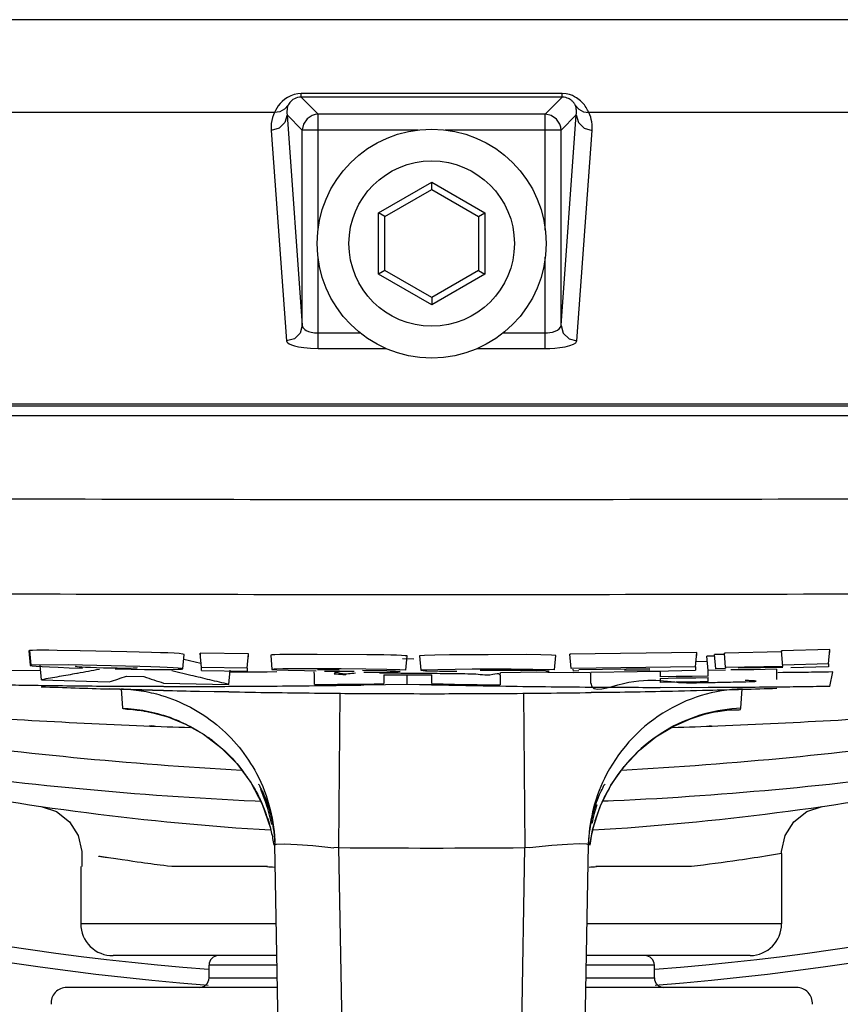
# Paper-space layout 'Sheet' of a CAD drawing. Header units: inches. Extents: x 0.2 to 10.8, y 0.2 to 8.3.
# Tile 437 of 545: x 9.562 to 9.665, y 4.123 to 4.247. Entities that reach past the tile are written whole.
import ezdxf

# ---------------------------------------------------------------- set-up
doc = ezdxf.new("R2010")
doc.units = ezdxf.units.IN
doc.header["$MEASUREMENT"] = 0
doc.layers.get('0').update_dxf_attribs({"lineweight": 5})

psp = doc.layouts.new('Sheet')

# ---------------------------------------------------------------- linework, layer by layer
at = {"color": 0, "linetype": 'ByBlock', "lineweight": -3}
for p, q in [((9.774252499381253, 4.246731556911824), (9.452580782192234, 4.246731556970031)), ((9.629832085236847, 4.237438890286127), (9.59700119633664, 4.237438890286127)), ((9.59700119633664, 4.236987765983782), (9.59700119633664, 4.237438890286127)), ((9.629832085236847, 4.236987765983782), (9.59700119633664, 4.236987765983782)), ((9.59700119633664, 4.236987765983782), (9.59915023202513, 4.234838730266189)), ((9.629832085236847, 4.236987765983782), (9.627683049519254, 4.234838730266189)), ((9.629832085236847, 4.236987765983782), (9.629832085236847, 4.237438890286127)), ((9.593660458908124, 4.235063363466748), (9.452540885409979, 4.235063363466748)), ((9.5952341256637, 4.234755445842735), (9.59715053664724, 4.232839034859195)), ((9.5952341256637, 4.234755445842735), (9.59715053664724, 4.208273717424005)), ((9.59915023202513, 4.234838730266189), (9.598780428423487, 4.234804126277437)), ((9.627683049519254, 4.234838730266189), (9.59915023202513, 4.234838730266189)), ((9.59915023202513, 4.22026985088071), (9.59915023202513, 4.234838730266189)), ((9.627683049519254, 4.220269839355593), (9.627683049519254, 4.234838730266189)), ((9.629682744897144, 4.208273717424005), (9.631599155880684, 4.234755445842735)), ((9.631599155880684, 4.234755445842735), (9.629682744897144, 4.232839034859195)), ((9.774292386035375, 4.235063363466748), (9.633172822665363, 4.235063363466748)), ((9.629682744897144, 4.232839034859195), (9.629648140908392, 4.233208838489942)), ((9.59323443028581, 4.232811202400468), (9.59515084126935, 4.206329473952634)), ((9.611719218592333, 4.232839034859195), (9.59715053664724, 4.232839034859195)), ((9.59715053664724, 4.208273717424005), (9.59715053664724, 4.232839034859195)), ((9.629682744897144, 4.232839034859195), (9.615114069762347, 4.232839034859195)), ((9.629682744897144, 4.208273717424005), (9.629682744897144, 4.232839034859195)), ((9.631682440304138, 4.206329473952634), (9.633598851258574, 4.232811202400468)), ((9.606727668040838, 4.222434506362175), (9.613416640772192, 4.22629638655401)), ((9.613416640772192, 4.22629638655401), (9.62010561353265, 4.222434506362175)), ((9.613416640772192, 4.225372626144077), (9.613416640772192, 4.22629638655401)), ((9.607527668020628, 4.221972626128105), (9.613416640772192, 4.225372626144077)), ((9.613416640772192, 4.225372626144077), (9.619305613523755, 4.221972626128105)), ((9.607527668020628, 4.221972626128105), (9.606727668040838, 4.222434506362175)), ((9.606727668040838, 4.214710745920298), (9.606727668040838, 4.222434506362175)), ((9.607527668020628, 4.215172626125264), (9.607527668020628, 4.221972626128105)), ((9.619305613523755, 4.221972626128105), (9.62010561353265, 4.222434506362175)), ((9.619305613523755, 4.221972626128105), (9.619305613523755, 4.215172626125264)), ((9.62010561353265, 4.222434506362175), (9.62010561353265, 4.214710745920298)), ((9.59915023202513, 4.205381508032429), (9.59915023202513, 4.216875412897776)), ((9.627683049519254, 4.205381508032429), (9.627683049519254, 4.216875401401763)), ((9.607527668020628, 4.215172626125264), (9.606727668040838, 4.214710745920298)), ((9.613416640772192, 4.21084886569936), (9.606727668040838, 4.214710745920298)), ((9.613416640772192, 4.211772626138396), (9.607527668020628, 4.215172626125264)), ((9.619305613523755, 4.215172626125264), (9.613416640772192, 4.211772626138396)), ((9.62010561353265, 4.214710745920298), (9.613416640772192, 4.21084886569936)), ((9.619305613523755, 4.215172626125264), (9.62010561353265, 4.214710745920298)), ((9.613416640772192, 4.211772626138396), (9.613416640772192, 4.21084886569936)), ((9.59915023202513, 4.207325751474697), (9.60448071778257, 4.207325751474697)), ((9.622352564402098, 4.207325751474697), (9.627683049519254, 4.207325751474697)), ((9.59915023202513, 4.205381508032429), (9.607749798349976, 4.205381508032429)), ((9.619083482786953, 4.205381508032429), (9.627683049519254, 4.205381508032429)), ((9.752956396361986, 4.198356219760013), (9.473876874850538, 4.198356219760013)), ((9.752124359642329, 4.198121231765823), (9.47470892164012, 4.198121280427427)), ((9.474708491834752, 4.19696052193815), (9.752124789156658, 4.19696052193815)), ((9.56919745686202, 4.167363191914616), (9.5663229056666, 4.167409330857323)), ((9.663473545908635, 4.167511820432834), (9.657401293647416, 4.167358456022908)), ((9.663315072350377, 4.165697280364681), (9.663473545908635, 4.167511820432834)), ((9.663473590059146, 4.167133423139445), (9.663473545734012, 4.167511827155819)), ((9.562754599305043, 4.167338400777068), (9.562913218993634, 4.165525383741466)), ((9.562861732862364, 4.167369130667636), (9.562754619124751, 4.167338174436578)), ((9.562861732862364, 4.167369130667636), (9.563019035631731, 4.165557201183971)), ((9.575098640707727, 4.167235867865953), (9.56919745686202, 4.167363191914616)), ((9.582128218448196, 4.165095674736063), (9.582286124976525, 4.166900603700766)), ((9.58223480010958, 4.166313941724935), (9.584399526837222, 4.165801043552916)), ((9.584323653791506, 4.167066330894), (9.584323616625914, 4.166666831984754)), ((9.584482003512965, 4.165253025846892), (9.584323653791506, 4.167066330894)), ((9.590383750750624, 4.16698153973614), (9.584323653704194, 4.167066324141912)), ((9.59022578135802, 4.1651725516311), (9.590383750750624, 4.16698153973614)), ((9.590383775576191, 4.166578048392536), (9.590383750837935, 4.166981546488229)), ((9.59317555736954, 4.16681607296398), (9.59333420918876, 4.16500640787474)), ((9.599010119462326, 4.166897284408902), (9.596214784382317, 4.166899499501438)), ((9.605244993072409, 4.166855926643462), (9.599010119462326, 4.166897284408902)), ((9.611187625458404, 4.166313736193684), (9.609743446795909, 4.166323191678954)), ((9.610161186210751, 4.164897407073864), (9.610334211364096, 4.166701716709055)), ((9.611884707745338, 4.16670483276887), (9.612043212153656, 4.164896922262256)), ((9.620531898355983, 4.166859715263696), (9.615670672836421, 4.166829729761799)), ((9.628870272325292, 4.16495964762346), (9.62904344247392, 4.166765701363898)), ((9.630799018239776, 4.166920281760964), (9.630799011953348, 4.166822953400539)), ((9.630957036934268, 4.165110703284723), (9.630799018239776, 4.166920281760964)), ((9.646750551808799, 4.167137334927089), (9.63079901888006, 4.166920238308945)), ((9.646592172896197, 4.165323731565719), (9.646750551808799, 4.167137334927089)), ((9.646750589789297, 4.166741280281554), (9.646750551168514, 4.167137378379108)), ((9.64899285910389, 4.16668916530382), (9.648020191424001, 4.166669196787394)), ((9.648178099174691, 4.164861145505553), (9.648020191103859, 4.166669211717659)), ((9.650222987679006, 4.166899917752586), (9.648990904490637, 4.166874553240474)), ((9.64914878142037, 4.165066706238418), (9.648990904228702, 4.166874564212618)), ((9.650217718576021, 4.167044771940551), (9.650217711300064, 4.1669601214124)), ((9.657401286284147, 4.167203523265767), (9.650217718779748, 4.167044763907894)), ((9.650375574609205, 4.165237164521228), (9.650217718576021, 4.167044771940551)), ((9.657401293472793, 4.167358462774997), (9.657401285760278, 4.167203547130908)), ((9.6575590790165, 4.165396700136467), (9.657401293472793, 4.167358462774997)), ((9.56416950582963, 4.164813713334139), (9.55746008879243, 4.16490103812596)), ((9.563019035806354, 4.165557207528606), (9.562917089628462, 4.165525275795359)), ((9.567693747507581, 4.165577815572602), (9.563019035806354, 4.165557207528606)), ((9.564353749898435, 4.163709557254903), (9.564178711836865, 4.165521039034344)), ((9.573106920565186, 4.165471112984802), (9.567693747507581, 4.165577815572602)), ((9.568639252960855, 4.165379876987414), (9.568724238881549, 4.165404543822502)), ((9.59022578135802, 4.1651725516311), (9.584482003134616, 4.165253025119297)), ((9.584482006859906, 4.164859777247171), (9.584482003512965, 4.165253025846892)), ((9.587912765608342, 4.163122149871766), (9.588086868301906, 4.164925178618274)), ((9.590225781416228, 4.165172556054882), (9.59022578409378, 4.164775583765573)), ((9.59333327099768, 4.165006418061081), (9.593933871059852, 4.164946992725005)), ((9.593933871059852, 4.164946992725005), (9.595367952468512, 4.164896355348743)), ((9.595367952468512, 4.164896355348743), (9.597426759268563, 4.164853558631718)), ((9.60203240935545, 4.165069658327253), (9.596551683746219, 4.165088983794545)), ((9.601764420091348, 4.164903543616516), (9.599051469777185, 4.164955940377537)), ((9.618504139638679, 4.165039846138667), (9.612044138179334, 4.164896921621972)), ((9.612044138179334, 4.164896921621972), (9.612642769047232, 4.164847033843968)), ((9.623418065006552, 4.165055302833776), (9.618504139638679, 4.165039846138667)), ((9.628870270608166, 4.164959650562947), (9.623418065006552, 4.165055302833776)), ((9.646592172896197, 4.165323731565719), (9.63095703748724, 4.165110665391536)), ((9.63123583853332, 4.16479898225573), (9.63121456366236, 4.165042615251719)), ((9.640849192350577, 4.165063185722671), (9.631932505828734, 4.164950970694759)), ((9.640849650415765, 4.164920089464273), (9.63764533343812, 4.164853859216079)), ((9.641474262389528, 4.164809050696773), (9.646592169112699, 4.164933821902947)), ((9.646592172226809, 4.165323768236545), (9.646592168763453, 4.164933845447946)), ((9.64802290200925, 4.165984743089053), (9.646681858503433, 4.16595712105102)), ((9.650382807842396, 4.164931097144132), (9.648178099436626, 4.164861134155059)), ((9.65037726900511, 4.165105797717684), (9.649148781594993, 4.16506669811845)), ((9.650375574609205, 4.165237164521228), (9.650375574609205, 4.16515903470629)), ((9.6575590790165, 4.165396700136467), (9.650375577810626, 4.165237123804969)), ((9.653920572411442, 4.164952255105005), (9.651049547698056, 4.164952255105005)), ((9.6575599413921, 4.165253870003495), (9.65195289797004, 4.165155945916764)), ((9.65679120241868, 4.165052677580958), (9.653920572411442, 4.164952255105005)), ((9.656791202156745, 4.165052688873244), (9.65679781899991, 4.163757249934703)), ((9.663315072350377, 4.165697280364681), (9.657559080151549, 4.165551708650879)), ((9.663315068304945, 4.165324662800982), (9.65859329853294, 4.165198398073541)), ((9.663315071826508, 4.165697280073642), (9.663315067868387, 4.165324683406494)), ((9.564353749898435, 4.163709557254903), (9.572865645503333, 4.163454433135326)), ((9.568884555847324, 4.16451078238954), (9.568797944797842, 4.164495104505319)), ((9.575048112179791, 4.164153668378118), (9.577226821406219, 4.164103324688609)), ((9.58313922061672, 4.164256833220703), (9.580758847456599, 4.164820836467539)), ((9.584482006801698, 4.1648597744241), (9.590225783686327, 4.164775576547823)), ((9.59272583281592, 4.164679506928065), (9.58808698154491, 4.164677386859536)), ((9.593946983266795, 4.164689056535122), (9.588088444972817, 4.164654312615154)), ((9.593946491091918, 4.164696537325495), (9.59272583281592, 4.164679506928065)), ((9.597426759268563, 4.164853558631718), (9.59890642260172, 4.164831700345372)), ((9.598679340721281, 4.164343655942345), (9.598647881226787, 4.164703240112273)), ((9.598679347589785, 4.163095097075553), (9.598679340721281, 4.164343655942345)), ((9.60199735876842, 4.164729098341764), (9.599939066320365, 4.164764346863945)), ((9.603677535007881, 4.164728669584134), (9.60199735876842, 4.164729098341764)), ((9.607767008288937, 4.164823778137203), (9.604708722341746, 4.164869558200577)), ((9.604872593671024, 4.164644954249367), (9.606948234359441, 4.164654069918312)), ((9.606948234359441, 4.164654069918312), (9.60946001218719, 4.164740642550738)), ((9.607397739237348, 4.164338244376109), (9.607397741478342, 4.163224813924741)), ((9.607397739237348, 4.164338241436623), (9.613416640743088, 4.164327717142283)), ((9.608885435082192, 4.16479193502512), (9.607767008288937, 4.164823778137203)), ((9.60946001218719, 4.164740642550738), (9.608885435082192, 4.16479193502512)), ((9.61033637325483, 4.163111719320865), (9.610336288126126, 4.164330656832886)), ((9.612642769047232, 4.164847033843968), (9.612806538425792, 4.164836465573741)), ((9.612806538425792, 4.164836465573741), (9.614411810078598, 4.164801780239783)), ((9.613416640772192, 4.163224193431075), (9.613416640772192, 4.164327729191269)), ((9.614411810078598, 4.164801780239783), (9.616571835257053, 4.164782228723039)), ((9.625037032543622, 4.164871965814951), (9.619528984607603, 4.16488211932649)), ((9.62202825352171, 4.164301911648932), (9.622028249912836, 4.163061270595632)), ((9.62202825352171, 4.164301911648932), (9.622057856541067, 4.164640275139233)), ((9.622103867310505, 4.164640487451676), (9.624578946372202, 4.164665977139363)), ((9.624578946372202, 4.164665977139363), (9.626572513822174, 4.164705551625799)), ((9.631234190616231, 4.164577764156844), (9.624741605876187, 4.164651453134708)), ((9.62817305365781, 4.164608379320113), (9.624742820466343, 4.164669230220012)), ((9.626567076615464, 4.164860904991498), (9.625037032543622, 4.164871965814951)), ((9.627730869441, 4.164837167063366), (9.626567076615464, 4.164860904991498)), ((9.628172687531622, 4.164796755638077), (9.627730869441, 4.164837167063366)), ((9.62781067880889, 4.164753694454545), (9.628172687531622, 4.164796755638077)), ((9.633287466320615, 4.164585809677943), (9.62817305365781, 4.164608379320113)), ((9.631933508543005, 4.16481092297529), (9.631235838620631, 4.16479897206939)), ((9.639255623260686, 4.164687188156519), (9.633444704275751, 4.164631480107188)), ((9.63344775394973, 4.163273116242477), (9.633444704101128, 4.16463149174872)), ((9.642161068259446, 4.164752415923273), (9.639255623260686, 4.164687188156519)), ((9.6408491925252, 4.164809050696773), (9.641474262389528, 4.164809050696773)), ((9.644168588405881, 4.164115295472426), (9.64216106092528, 4.164059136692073)), ((9.642161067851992, 4.164752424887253), (9.642161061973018, 4.164059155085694)), ((9.642163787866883, 4.163874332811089), (9.642163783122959, 4.163363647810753)), ((9.642163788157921, 4.163874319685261), (9.644170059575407, 4.163931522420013)), ((9.646174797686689, 4.164115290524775), (9.644168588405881, 4.164115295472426)), ((9.644170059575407, 4.163931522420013), (9.646622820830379, 4.163945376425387)), ((9.648180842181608, 4.164176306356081), (9.646174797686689, 4.164115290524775)), ((9.646622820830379, 4.163945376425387), (9.648183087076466, 4.16399375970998)), ((9.648180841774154, 4.164176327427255), (9.648178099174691, 4.164861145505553)), ((9.648183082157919, 4.163489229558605), (9.64818308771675, 4.163993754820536)), ((9.657564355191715, 4.16460205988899), (9.656963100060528, 4.164595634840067)), ((9.663849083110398, 4.164689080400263), (9.663320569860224, 4.164680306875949)), ((9.663849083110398, 4.164689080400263), (9.663320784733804, 4.164684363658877)), ((9.66346496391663, 4.162867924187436), (9.663849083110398, 4.164689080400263)), ((9.572838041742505, 4.162555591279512), (9.579685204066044, 4.162370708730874)), ((9.57283987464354, 4.16261773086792), (9.579686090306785, 4.162406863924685)), ((9.574979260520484, 4.162853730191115), (9.572858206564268, 4.162881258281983)), ((9.577228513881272, 4.162842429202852), (9.572858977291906, 4.162867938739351)), ((9.574359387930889, 4.162572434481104), (9.574521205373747, 4.16013083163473)), ((9.579713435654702, 4.162857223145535), (9.574979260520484, 4.162853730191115)), ((9.579713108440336, 4.163284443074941), (9.587912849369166, 4.163122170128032)), ((9.598679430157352, 4.163095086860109), (9.601576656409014, 4.163154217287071)), ((9.601576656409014, 4.163154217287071), (9.604908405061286, 4.163164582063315)), ((9.61033637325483, 4.163111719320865), (9.604894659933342, 4.163037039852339)), ((9.61033637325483, 4.163111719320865), (9.604896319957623, 4.163013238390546)), ((9.604908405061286, 4.163164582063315), (9.607397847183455, 4.163224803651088)), ((9.613413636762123, 4.163059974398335), (9.610345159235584, 4.163114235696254)), ((9.613412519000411, 4.163044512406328), (9.610345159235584, 4.163114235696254)), ((9.613416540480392, 4.163224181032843), (9.616298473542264, 4.163137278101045)), ((9.616298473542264, 4.163137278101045), (9.622028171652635, 4.163061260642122)), ((9.648193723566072, 4.162717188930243), (9.642157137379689, 4.162709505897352)), ((9.646122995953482, 4.162711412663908), (9.642158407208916, 4.162730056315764)), ((9.644170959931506, 4.163423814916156), (9.642163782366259, 4.1633636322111)), ((9.646177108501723, 4.163423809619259), (9.644170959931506, 4.163423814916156)), ((9.64819449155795, 4.16273010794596), (9.646122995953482, 4.162711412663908)), ((9.64818308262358, 4.163489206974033), (9.646177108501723, 4.163423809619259)), ((9.652312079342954, 4.160130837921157), (9.652473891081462, 4.162572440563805)), ((9.584237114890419, 4.162266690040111), (9.587902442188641, 4.162224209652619)), ((9.584237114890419, 4.162266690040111), (9.587901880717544, 4.162193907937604)), ((9.601886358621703, 4.162062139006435), (9.601705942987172, 4.142599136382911)), ((9.624946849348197, 4.162069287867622), (9.625127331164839, 4.142599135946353)), ((9.633456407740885, 4.162133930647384), (9.63705568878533, 4.162161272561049)), ((9.63345684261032, 4.162104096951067), (9.63705568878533, 4.162161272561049)), ((9.578500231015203, 4.157872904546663), (9.577952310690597, 4.157931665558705)), ((9.578500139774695, 4.157871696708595), (9.578223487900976, 4.157901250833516)), ((9.648326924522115, 4.157874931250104), (9.648564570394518, 4.157900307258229)), ((9.648549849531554, 4.157898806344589), (9.648327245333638, 4.157875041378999)), ((9.590682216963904, 4.150780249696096), (9.592112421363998, 4.148059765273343)), ((9.591220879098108, 4.148469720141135), (9.591906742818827, 4.148438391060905)), ((9.591221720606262, 4.148485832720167), (9.591907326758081, 4.148449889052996)), ((9.592112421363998, 4.148059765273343), (9.593135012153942, 4.145047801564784)), ((9.633647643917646, 4.144842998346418), (9.63460338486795, 4.147781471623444)), ((9.63495007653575, 4.14846951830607), (9.636271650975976, 4.148500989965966)), ((9.634951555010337, 4.148440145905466), (9.636271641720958, 4.148501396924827)), ((9.633341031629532, 4.142903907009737), (9.633647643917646, 4.144842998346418)), ((9.594914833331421, 4.073272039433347), (9.593698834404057, 4.142936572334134)), ((9.631918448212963, 4.073272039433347), (9.63313444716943, 4.142936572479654)), ((9.56941664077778, 4.141839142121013), (9.56941664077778, 4.140211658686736)), ((9.571552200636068, 4.141500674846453), (9.572045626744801, 4.141421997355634)), ((9.572045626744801, 4.141421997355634), (9.572606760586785, 4.141332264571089)), ((9.601705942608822, 4.142599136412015), (9.601104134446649, 4.142588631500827)), ((9.601705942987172, 4.142599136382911), (9.602320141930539, 4.107411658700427)), ((9.624513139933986, 4.107411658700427), (9.625127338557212, 4.142599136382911)), ((9.625721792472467, 4.142588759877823), (9.625127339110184, 4.142599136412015)), ((9.657416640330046, 4.141843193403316), (9.655879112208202, 4.141592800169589)), ((9.657416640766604, 4.141843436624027), (9.657416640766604, 4.133011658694)), ((9.569295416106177, 4.140211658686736), (9.569295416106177, 4.133011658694)), ((9.592761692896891, 4.140211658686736), (9.58072606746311, 4.140211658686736)), ((9.646107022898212, 4.140211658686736), (9.634075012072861, 4.140211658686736)), ((9.593872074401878, 4.133011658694), (9.56941664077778, 4.133011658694)), ((9.657416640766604, 4.133011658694), (9.632961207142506, 4.133011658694)), ((9.593941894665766, 4.129011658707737), (9.573356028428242, 4.129011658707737)), ((9.653477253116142, 4.129011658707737), (9.632891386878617, 4.129011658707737)), ((9.58541664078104, 4.12621165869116), (9.58541664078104, 4.127811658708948)), ((9.593962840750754, 4.127811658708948), (9.585418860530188, 4.127811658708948)), ((9.641416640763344, 4.127811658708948), (9.632870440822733, 4.127811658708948)), ((9.641416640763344, 4.12621165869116), (9.641416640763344, 4.127811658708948)), ((9.58541664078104, 4.12621165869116), (9.593990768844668, 4.12621165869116)), ((9.632842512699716, 4.12621165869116), (9.6414125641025, 4.12621165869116)), ((9.594011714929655, 4.125011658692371), (9.567546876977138, 4.125011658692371)), ((9.659287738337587, 4.125011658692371), (9.632821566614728, 4.125011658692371))]:
    psp.add_line(p, q, dxfattribs=at)
for points in [[(9.59700119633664, 4.237438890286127), (9.596566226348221, 4.237409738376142), (9.596120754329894, 4.237317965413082), (9.595688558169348, 4.237164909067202), (9.5952918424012, 4.236962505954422), (9.594937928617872, 4.236723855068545), (9.594627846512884, 4.236460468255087), (9.594357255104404, 4.236178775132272), (9.594122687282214, 4.235883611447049), (9.593926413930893, 4.235586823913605), (9.593772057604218, 4.235306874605), (9.593660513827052, 4.235063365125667)], [(9.59700119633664, 4.236987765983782), (9.596783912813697, 4.236975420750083), (9.596561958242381, 4.236936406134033), (9.596347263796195, 4.236871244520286), (9.596150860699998, 4.236784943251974), (9.595976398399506, 4.236683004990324), (9.595824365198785, 4.236570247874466), (9.595692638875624, 4.236449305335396), (9.59557958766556, 4.236322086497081), (9.595486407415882, 4.236193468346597), (9.595414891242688, 4.236071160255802), (9.595365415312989, 4.235963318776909)], [(9.63330993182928, 4.234755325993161), (9.63310857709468, 4.235209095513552), (9.633031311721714, 4.235365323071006), (9.63294219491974, 4.235527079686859), (9.632842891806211, 4.235689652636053), (9.632735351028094, 4.23584903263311), (9.632621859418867, 4.236001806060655), (9.632504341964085, 4.236145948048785), (9.63238331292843, 4.236281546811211), (9.632257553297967, 4.236410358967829), (9.632124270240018, 4.236534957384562), (9.631978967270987, 4.236658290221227), (9.631815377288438, 4.236783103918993), (9.631625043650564, 4.236911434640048), (9.63139650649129, 4.237043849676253), (9.631113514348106, 4.237178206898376), (9.630761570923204, 4.237303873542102), (9.63033400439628, 4.237400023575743), (9.629832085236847, 4.237438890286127)], [(9.631467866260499, 4.235963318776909), (9.631439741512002, 4.236028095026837), (9.63140472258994, 4.236096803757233), (9.631363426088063, 4.236167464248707), (9.63131670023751, 4.236238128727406), (9.63126553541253, 4.236307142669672), (9.63121109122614, 4.23637309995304), (9.63115435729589, 4.236435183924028), (9.631095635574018, 4.236493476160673), (9.63103437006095, 4.236548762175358), (9.630969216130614, 4.236602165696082), (9.630897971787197, 4.23665496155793), (9.630817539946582, 4.236708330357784), (9.630723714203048, 4.236763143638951), (9.630610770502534, 4.236819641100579), (9.630470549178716, 4.236876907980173), (9.630295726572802, 4.236930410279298), (9.63008275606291, 4.236971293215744), (9.629832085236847, 4.236987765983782)], [(9.595365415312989, 4.235963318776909), (9.594921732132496, 4.235471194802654), (9.594330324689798, 4.235159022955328), (9.593660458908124, 4.235063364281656)], [(9.595365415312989, 4.235963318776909), (9.59530638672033, 4.235792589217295), (9.595261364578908, 4.23561560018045), (9.595229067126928, 4.235423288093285), (9.595211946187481, 4.235216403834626), (9.595212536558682, 4.234994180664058), (9.5952341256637, 4.234755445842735)], [(9.631467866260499, 4.235963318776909), (9.631911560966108, 4.235471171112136), (9.632502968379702, 4.235158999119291), (9.633172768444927, 4.235063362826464)], [(9.631599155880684, 4.234755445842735), (9.631619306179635, 4.234965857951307), (9.631623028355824, 4.235158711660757), (9.63161362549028, 4.235335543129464), (9.631593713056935, 4.23549739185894), (9.631565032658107, 4.235647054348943), (9.631525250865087, 4.235798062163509), (9.631467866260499, 4.235963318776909)], [(9.593660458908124, 4.235063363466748), (9.593519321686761, 4.234745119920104), (9.593405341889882, 4.234415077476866), (9.593314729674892, 4.234056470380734), (9.593252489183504, 4.233670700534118), (9.593223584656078, 4.233256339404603), (9.59323443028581, 4.232811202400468)], [(9.5952341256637, 4.234755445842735), (9.594963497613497, 4.233785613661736), (9.594231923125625, 4.233074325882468), (9.59323443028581, 4.232811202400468)], [(9.598780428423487, 4.234804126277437), (9.598403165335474, 4.234693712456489), (9.597752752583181, 4.234268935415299), (9.597305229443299, 4.233609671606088), (9.597150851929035, 4.232873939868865)], [(9.629648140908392, 4.233208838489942), (9.629537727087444, 4.233586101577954), (9.629112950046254, 4.234236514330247), (9.628453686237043, 4.23468403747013), (9.62771795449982, 4.234838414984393)], [(9.631599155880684, 4.234755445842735), (9.631869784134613, 4.23378561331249), (9.632601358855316, 4.233074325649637), (9.633598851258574, 4.232811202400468)], [(9.633598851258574, 4.232811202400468), (9.633610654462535, 4.233203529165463), (9.633591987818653, 4.233563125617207), (9.633549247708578, 4.233892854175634), (9.633487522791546, 4.234194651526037), (9.633409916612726, 4.234473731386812), (9.63330993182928, 4.234755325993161)], [(9.59715053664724, 4.208273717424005), (9.596879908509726, 4.20730388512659), (9.596148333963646, 4.206592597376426), (9.59515084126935, 4.206329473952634)], [(9.59715053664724, 4.208273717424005), (9.597174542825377, 4.208140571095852), (9.597232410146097, 4.208016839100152), (9.597324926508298, 4.207896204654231), (9.597459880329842, 4.207774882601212), (9.597651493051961, 4.207651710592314), (9.597915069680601, 4.207531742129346), (9.598251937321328, 4.207428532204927), (9.598662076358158, 4.207354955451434), (9.59915023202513, 4.207325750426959)], [(9.627683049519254, 4.207325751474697), (9.627983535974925, 4.207336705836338), (9.62828787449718, 4.207370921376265), (9.628614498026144, 4.20743677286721), (9.62893802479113, 4.207539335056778), (9.629227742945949, 4.207677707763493), (9.629457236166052, 4.20784523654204), (9.629615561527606, 4.208041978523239), (9.629682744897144, 4.208273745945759)], [(9.629682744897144, 4.208273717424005), (9.62995337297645, 4.207303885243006), (9.630684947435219, 4.206592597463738), (9.631682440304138, 4.206329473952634)], [(9.59515084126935, 4.206329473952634), (9.595198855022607, 4.206196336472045), (9.59531458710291, 4.206072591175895), (9.595499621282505, 4.205951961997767), (9.595769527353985, 4.205830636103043), (9.596152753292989, 4.205707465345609), (9.596679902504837, 4.20558748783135), (9.597353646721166, 4.205484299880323), (9.598173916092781, 4.205410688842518), (9.59915023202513, 4.205381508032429)], [(9.627683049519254, 4.205381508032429), (9.628284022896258, 4.205392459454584), (9.628892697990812, 4.205426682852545), (9.629545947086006, 4.205492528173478), (9.630193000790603, 4.205595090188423), (9.630772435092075, 4.205733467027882), (9.631231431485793, 4.205900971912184), (9.63154806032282, 4.206097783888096), (9.631682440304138, 4.206329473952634)], [(9.5663229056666, 4.167409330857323), (9.565279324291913, 4.167419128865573), (9.564432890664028, 4.167420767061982), (9.563745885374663, 4.167413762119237), (9.563211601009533, 4.167397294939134), (9.562861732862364, 4.167369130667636)], [(9.582286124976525, 4.166900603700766), (9.582109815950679, 4.166947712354), (9.58166430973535, 4.166993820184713), (9.581031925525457, 4.167036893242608), (9.580254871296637, 4.167076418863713), (9.579323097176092, 4.167113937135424), (9.578185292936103, 4.167151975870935), (9.575098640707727, 4.167235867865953)], [(9.596214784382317, 4.166899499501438), (9.59515583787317, 4.166892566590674), (9.59432413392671, 4.166880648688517), (9.593706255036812, 4.166864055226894), (9.59332099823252, 4.166843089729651), (9.593176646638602, 4.166818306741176)], [(9.610334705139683, 4.166701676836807), (9.610085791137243, 4.166736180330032), (9.609623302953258, 4.166765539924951), (9.608999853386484, 4.166790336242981), (9.608263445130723, 4.166811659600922), (9.607411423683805, 4.166828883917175), (9.605244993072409, 4.166855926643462)], [(9.615670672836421, 4.166829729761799), (9.613809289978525, 4.166801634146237), (9.612500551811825, 4.166763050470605), (9.611914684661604, 4.166718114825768), (9.611884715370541, 4.16670474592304)], [(9.629044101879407, 4.166765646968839), (9.628464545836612, 4.166816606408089), (9.627146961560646, 4.166851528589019), (9.625325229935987, 4.16686660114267), (9.620531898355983, 4.166859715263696)], [(9.562917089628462, 4.165525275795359), (9.56292540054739, 4.165513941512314), (9.563170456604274, 4.165466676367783), (9.563685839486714, 4.165417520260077), (9.564415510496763, 4.165368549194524), (9.565339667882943, 4.165320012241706), (9.566454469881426, 4.165271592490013), (9.56781919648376, 4.165221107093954), (9.56950919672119, 4.165167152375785)], [(9.573874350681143, 4.165151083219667), (9.572152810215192, 4.165186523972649), (9.571264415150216, 4.16521058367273), (9.570497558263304, 4.165235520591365), (9.569887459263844, 4.165260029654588), (9.569435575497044, 4.165283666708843), (9.569096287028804, 4.165307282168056), (9.568847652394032, 4.165331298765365), (9.568692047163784, 4.165355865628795), (9.568639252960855, 4.165379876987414)], [(9.582128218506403, 4.165095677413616), (9.581955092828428, 4.165141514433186), (9.581519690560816, 4.165186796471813), (9.58090136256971, 4.165229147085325), (9.58014136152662, 4.165268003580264), (9.579230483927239, 4.165304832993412), (9.57811214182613, 4.165342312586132), (9.576728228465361, 4.165382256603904), (9.573106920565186, 4.165471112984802)], [(9.573630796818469, 4.165063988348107), (9.575622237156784, 4.165027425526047), (9.577324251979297, 4.165004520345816), (9.57872636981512, 4.164993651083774), (9.5798690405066, 4.164993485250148), (9.580782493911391, 4.165003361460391), (9.581487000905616, 4.165023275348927), (9.581955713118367, 4.165053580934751), (9.582128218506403, 4.165095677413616)], [(9.576397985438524, 4.165203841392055), (9.576312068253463, 4.165182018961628), (9.576132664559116, 4.165164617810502), (9.575876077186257, 4.165151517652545), (9.575536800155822, 4.165143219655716), (9.57509921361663, 4.165140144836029), (9.574554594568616, 4.165142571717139), (9.573874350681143, 4.165151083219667)], [(9.596551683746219, 4.165088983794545), (9.59468188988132, 4.165073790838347), (9.593589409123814, 4.165041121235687), (9.59333327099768, 4.165006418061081)], [(9.61016118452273, 4.164897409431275), (9.609424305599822, 4.164959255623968), (9.607762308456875, 4.165010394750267), (9.605117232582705, 4.165045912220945), (9.60203240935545, 4.165069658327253)], [(9.577304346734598, 4.159763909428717), (9.577267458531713, 4.159768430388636), (9.57757828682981, 4.159720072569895), (9.57853331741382, 4.159525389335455), (9.580246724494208, 4.159034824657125), (9.582461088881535, 4.158131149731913), (9.584730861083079, 4.156848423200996), (9.586904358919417, 4.155200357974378), (9.588916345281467, 4.153173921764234), (9.590682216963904, 4.150780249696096)], [(9.63460338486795, 4.147781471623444), (9.635948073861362, 4.150450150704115), (9.637617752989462, 4.152817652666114), (9.639531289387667, 4.154844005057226), (9.641608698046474, 4.156514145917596), (9.643785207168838, 4.157836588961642), (9.64595525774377, 4.158809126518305), (9.647742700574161, 4.159385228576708), (9.648967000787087, 4.159667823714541), (9.649339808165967, 4.15973423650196)], [(9.564290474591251, 4.147779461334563), (9.566251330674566, 4.14713155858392), (9.56787524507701, 4.145858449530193), (9.568972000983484, 4.144109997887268), (9.569411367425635, 4.142093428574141), (9.569416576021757, 4.141839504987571)], [(9.657416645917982, 4.141843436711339), (9.657422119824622, 4.142099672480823), (9.657862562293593, 4.144113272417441), (9.658958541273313, 4.145859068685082), (9.660580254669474, 4.147130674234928), (9.662538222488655, 4.147778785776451)], [(9.593698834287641, 4.142936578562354), (9.59392153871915, 4.14303837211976), (9.594928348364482, 4.143062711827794)], [(9.594928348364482, 4.143062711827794), (9.59649179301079, 4.14298299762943), (9.598481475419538, 4.142849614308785), (9.601104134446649, 4.142588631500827)], [(9.631950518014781, 4.14306337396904), (9.630507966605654, 4.142994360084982), (9.628523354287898, 4.142859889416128), (9.625721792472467, 4.142588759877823)], [(9.633134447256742, 4.142936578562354), (9.63291032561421, 4.143037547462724), (9.631950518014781, 4.14306337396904)]]:
    psp.add_lwpolyline(points, dxfattribs=at)
for radius in [0.0144, 0.0103999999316]:
    psp.add_circle((9.613416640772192, 4.218572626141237), radius, dxfattribs=at)
for centre, radius, start, end in [((9.613416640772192, 4.48421165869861), 0.3600000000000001, 229.6563354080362, 265.5201354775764), ((9.613416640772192, 4.48421165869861), 0.3600000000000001, 274.4799063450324, 310.3436645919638), ((9.613416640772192, 4.48421165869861), 0.3580174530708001, 232.7117861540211, 265.5037794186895), ((9.613416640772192, 4.48421165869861), 0.3580174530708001, 274.4962778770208, 307.2882180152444), ((9.613105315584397, 18.01253498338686), 13.8261537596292, 269.4509980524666, 270.0012902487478), ((9.613765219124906, 18.01251315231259), 13.8261319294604, 269.9985555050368, 270.548847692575), ((9.60983283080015, 19.76747387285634), 15.5930338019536, 269.5353115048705, 270.0131684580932), ((9.617000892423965, 19.76841940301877), 15.59397932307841, 269.9868307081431, 270.4646588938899), ((9.613411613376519, 5.538213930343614), 1.376256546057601, 267.9560751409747, 268.310612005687), ((9.613378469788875, 5.538554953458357), 1.3765973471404, 271.4505437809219, 271.8087222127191), ((9.613358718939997, 5.536291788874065), 1.374333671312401, 268.5960155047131, 268.7858334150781), ((9.613374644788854, 5.53722713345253), 1.3752691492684, 268.9387057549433, 269.3872548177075), ((9.613389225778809, 5.53855716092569), 1.376599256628, 269.3872398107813, 269.7500340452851), ((9.613393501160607, 5.539440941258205), 1.3774830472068, 269.7500165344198, 270.0013506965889), ((9.613393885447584, 5.538906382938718), 1.3769484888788, 270.0013352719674, 270.3596178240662), ((9.613400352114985, 5.537933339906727), 1.3759754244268, 270.359602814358, 270.8351840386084), ((9.613408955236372, 5.537259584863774), 1.3753016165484, 270.9851836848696, 271.1998222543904), ((9.613396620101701, 5.537846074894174), 1.3758882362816, 271.1998243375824, 271.4505354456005), ((9.612885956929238, 5.042240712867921), 0.8850400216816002, 265.7446957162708, 267.6913863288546), ((9.573856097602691, 4.140435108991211), 0.019690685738, 69.53840394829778, 70.49535921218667), ((9.6139442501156, 5.042290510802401), 0.8850899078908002, 272.2963758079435, 274.2552641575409), ((9.613262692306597, 5.05064394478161), 0.8934516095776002, 267.6889539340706, 268.0628162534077), ((9.613569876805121, 5.050664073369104), 0.8934717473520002, 271.9330842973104, 272.2988482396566), ((9.573536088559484, 4.139823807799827), 0.02037918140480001, 52.6833343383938, 54.64070223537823), ((9.573402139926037, 4.139930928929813), 0.02040029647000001, 34.00907814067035, 35.37914971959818), ((9.573348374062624, 4.139894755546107), 0.02046509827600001, 30.45542650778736, 34.0088352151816), ((9.613416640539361, 4.484211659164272), 0.3400000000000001, 258.7517178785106, 266.5839357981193), ((9.613416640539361, 4.484211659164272), 0.3400000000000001, 273.41770087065, 281.2482825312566), ((9.653482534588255, 4.139896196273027), 0.0204623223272, 147.8996961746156, 149.5568650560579), ((9.574114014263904, 4.140278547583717), 0.0196087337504, 18.92577669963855, 20.10826920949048), ((9.574007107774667, 4.140241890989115), 0.01972175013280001, 17.72410587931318, 18.92577841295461), ((9.613416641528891, 5.365375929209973), 1.2228312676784, 269.4512873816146, 270.5487126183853), ((9.611981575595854, 4.389703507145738), 0.2502341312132, 265.5818281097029, 265.7945906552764), ((9.614788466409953, 4.390546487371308), 0.2510809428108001, 274.2056764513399, 274.4184892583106), ((9.57329541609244, 4.133011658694), 0.004000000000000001, 180, 270.8681421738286), ((9.65341664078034, 4.133011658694), 0.004000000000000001, 270.8681413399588, 0), ((9.586616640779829, 4.127811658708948), 0.0012, 90, 180), ((9.640216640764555, 4.127811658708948), 0.0012, 0, 90), ((9.58421664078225, 4.12621165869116), 0.0012, 270, 0), ((9.642616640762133, 4.12621165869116), 0.0012, 180, 270), ((9.567545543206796, 4.123011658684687), 0.002, 90, 183.576334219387), ((9.659287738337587, 4.123011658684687), 0.002, 356.4236657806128, 90)]:
    psp.add_arc(centre, radius, start, end, dxfattribs=at)
for points, knots in [([(9.571627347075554, 4.165014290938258), (9.57117036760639, 4.164929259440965), (9.570256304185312, 4.164760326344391), (9.569341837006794, 4.164593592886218), (9.568884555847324, 4.16451078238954)], [0, 0, 0, 0, 0.5000561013, 1, 1, 1, 1]), ([(9.568797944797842, 4.164495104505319), (9.568057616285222, 4.164361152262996), (9.566576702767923, 4.164096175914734), (9.565094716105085, 4.163837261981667), (9.564353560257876, 4.16370954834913)], [0, 0, 0, 0, 0.5000898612, 1, 1, 1, 1]), ([(9.572865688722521, 4.163454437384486), (9.573229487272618, 4.163570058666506), (9.573957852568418, 4.163801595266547), (9.57468502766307, 4.164036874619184), (9.575048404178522, 4.164156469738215)], [0, 0, 0, 0, 0.4994626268, 1, 1, 1, 1]), ([(9.577226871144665, 4.164103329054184), (9.57764127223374, 4.163967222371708), (9.578470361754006, 4.163694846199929), (9.5792989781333, 4.163421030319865), (9.579713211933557, 4.163283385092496)], [0, 0, 0, 0, 0.4998145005, 1, 1, 1, 1]), ([(9.587912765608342, 4.163122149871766), (9.587117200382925, 4.163311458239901), (9.5855261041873, 4.163690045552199), (9.583934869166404, 4.164068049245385), (9.58313922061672, 4.164256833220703)], [0, 0, 0, 0, 0.5000122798, 1, 1, 1, 1]), ([(9.601173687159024, 4.16446473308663), (9.601173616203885, 4.164421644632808), (9.601453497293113, 4.164475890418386), (9.601565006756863, 4.164421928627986), (9.601697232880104, 4.164414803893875)], [0, 0, 0, 0, 0.2455095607, 1, 1, 1, 1]), ([(9.603846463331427, 4.164526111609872), (9.603197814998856, 4.164523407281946), (9.602628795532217, 4.16423392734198), (9.601174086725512, 4.164707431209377), (9.601173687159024, 4.16446473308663)], [0, 0, 0, 0, 0.7277188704, 1, 1, 1, 1]), ([(9.601697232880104, 4.164414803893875), (9.601832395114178, 4.164407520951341), (9.60214453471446, 4.164392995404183), (9.602456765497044, 4.164380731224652), (9.6026337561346, 4.164374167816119)], [0, 0, 0, 0, 0.4331873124, 1, 1, 1, 1]), ([(9.609533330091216, 4.164515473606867), (9.609074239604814, 4.164518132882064), (9.608175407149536, 4.164522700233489), (9.607276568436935, 4.164525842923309), (9.606836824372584, 4.164526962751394)], [0, 0, 0, 0, 0.5107653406, 1, 1, 1, 1]), ([(9.612480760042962, 4.164494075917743), (9.611987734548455, 4.164498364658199), (9.611005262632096, 4.164506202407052), (9.610022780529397, 4.164512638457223), (9.609533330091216, 4.164515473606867)], [0, 0, 0, 0, 0.5018246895, 1, 1, 1, 1]), ([(9.615666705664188, 4.164461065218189), (9.615144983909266, 4.164467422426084), (9.61408301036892, 4.164479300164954), (9.613021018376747, 4.164489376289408), (9.612480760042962, 4.164494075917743)], [0, 0, 0, 0, 0.4912817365, 1, 1, 1, 1]), ([(9.618658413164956, 4.164417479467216), (9.618184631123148, 4.164425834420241), (9.61718741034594, 4.16444153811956), (9.616190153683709, 4.164454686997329), (9.615666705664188, 4.164461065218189)], [0, 0, 0, 0, 0.4751182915, 1, 1, 1, 1]), ([(9.622027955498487, 4.164301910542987), (9.62188950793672, 4.164584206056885), (9.620367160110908, 4.164066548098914), (9.6194678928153, 4.16440320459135), (9.618658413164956, 4.164417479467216)], [0, 0, 0, 0, 0.2797252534, 1, 1, 1, 1]), ([(9.633447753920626, 4.163273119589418), (9.633450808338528, 4.161912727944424), (9.640384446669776, 4.164587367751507), (9.64315441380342, 4.163285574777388), (9.645966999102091, 4.16332962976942)], [0, 0, 0, 0, 0.3259738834, 1, 1, 1, 1]), ([(9.663320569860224, 4.164680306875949), (9.662361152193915, 4.164664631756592), (9.660442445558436, 4.164636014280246), (9.65852366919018, 4.164612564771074), (9.657564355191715, 4.16460205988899)], [0, 0, 0, 0, 0.5000453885, 1, 1, 1, 1]), ([(9.564346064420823, 4.162961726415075), (9.563262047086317, 4.16297759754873), (9.5610938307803, 4.163012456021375), (9.558925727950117, 4.163053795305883), (9.557841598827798, 4.163076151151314)], [0, 0, 0, 0, 0.4999478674, 1, 1, 1, 1]), ([(9.572858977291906, 4.162867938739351), (9.571440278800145, 4.16287861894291), (9.5686025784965, 4.162904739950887), (9.565764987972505, 4.162940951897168), (9.564346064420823, 4.162961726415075)], [0, 0, 0, 0, 0.4999406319, 1, 1, 1, 1]), ([(9.574359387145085, 4.162572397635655), (9.574778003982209, 4.162558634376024), (9.575624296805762, 4.162503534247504), (9.576465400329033, 4.16239487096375), (9.576888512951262, 4.162326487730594)], [0, 0, 0, 0, 0.4942415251, 1, 1, 1, 1]), ([(9.587914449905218, 4.162841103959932), (9.586547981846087, 4.162835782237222), (9.583814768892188, 4.162829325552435), (9.58108154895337, 4.162831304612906), (9.579714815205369, 4.162834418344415)], [0, 0, 0, 0, 0.4999526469, 1, 1, 1, 1]), ([(9.598683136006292, 4.162926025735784), (9.596888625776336, 4.162904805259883), (9.59329911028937, 4.162869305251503), (9.589709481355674, 4.162848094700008), (9.587914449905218, 4.162841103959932)], [0, 0, 0, 0, 0.4999429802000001, 1, 1, 1, 1]), ([(9.604896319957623, 4.163013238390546), (9.60386088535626, 4.162996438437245), (9.601789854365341, 4.162965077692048), (9.599718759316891, 4.162938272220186), (9.598683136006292, 4.162926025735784)], [0, 0, 0, 0, 0.499969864, 1, 1, 1, 1]), ([(9.622023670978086, 4.162881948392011), (9.620588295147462, 4.162904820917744), (9.617717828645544, 4.162954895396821), (9.614847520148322, 4.16301330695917), (9.613412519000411, 4.163044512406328)], [0, 0, 0, 0, 0.5000379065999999, 1, 1, 1, 1]), ([(9.633443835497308, 4.16274711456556), (9.631540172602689, 4.162761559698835), (9.627733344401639, 4.162798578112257), (9.623926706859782, 4.162851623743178), (9.622023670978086, 4.162881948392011)], [0, 0, 0, 0, 0.50005782, 1, 1, 1, 1]), ([(9.642157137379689, 4.162709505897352), (9.640704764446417, 4.16271099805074), (9.637800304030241, 4.162718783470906), (9.634895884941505, 4.162736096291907), (9.633443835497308, 4.16274711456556)], [0, 0, 0, 0, 0.5000486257, 1, 1, 1, 1]), ([(9.652473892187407, 4.162572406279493), (9.648997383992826, 4.162458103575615), (9.641777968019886, 4.160281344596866), (9.63673741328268, 4.154601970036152), (9.63512825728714, 4.151291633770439)], [0, 0, 0, 0, 0.4858687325, 1, 1, 1, 1]), ([(9.645966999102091, 4.16332962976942), (9.646993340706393, 4.163345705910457), (9.64888886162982, 4.163378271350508), (9.650784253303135, 4.163418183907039), (9.65165330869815, 4.163440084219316)], [0, 0, 0, 0, 0.5414432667, 1, 1, 1, 1]), ([(9.656804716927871, 4.16277793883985), (9.655369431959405, 4.16276269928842), (9.65249912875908, 4.162737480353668), (9.649628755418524, 4.162722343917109), (9.648193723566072, 4.162717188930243)], [0, 0, 0, 0, 0.5000565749, 1, 1, 1, 1]), ([(9.65165330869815, 4.163440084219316), (9.652510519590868, 4.163461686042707), (9.655537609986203, 4.16349464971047), (9.653309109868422, 4.163603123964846), (9.652850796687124, 4.16360944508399)], [0, 0, 0, 0, 0.6516621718, 1, 1, 1, 1]), ([(9.66346496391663, 4.162867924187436), (9.662354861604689, 4.162849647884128), (9.66013481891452, 4.162816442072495), (9.657914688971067, 4.162789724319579), (9.656804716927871, 4.16277793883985)], [0, 0, 0, 0, 0.5000491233, 1, 1, 1, 1]), ([(9.576888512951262, 4.162326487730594), (9.577315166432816, 4.162257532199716), (9.578171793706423, 4.16209078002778), (9.57901587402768, 4.16186891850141), (9.57943735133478, 4.161743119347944)], [0, 0, 0, 0, 0.4956075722, 1, 1, 1, 1]), ([(9.57943735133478, 4.161743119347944), (9.581938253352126, 4.160996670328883), (9.586732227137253, 4.158459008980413), (9.59015586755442, 4.154247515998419), (9.591397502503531, 4.151898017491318)], [0, 0, 0, 0, 0.4954927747, 1, 1, 1, 1]), ([(9.574521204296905, 4.160130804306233), (9.575503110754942, 4.160092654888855), (9.577509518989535, 4.159863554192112), (9.57946075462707, 4.159339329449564), (9.580430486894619, 4.15899583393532)], [0, 0, 0, 0, 0.4885345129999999, 1, 1, 1, 1]), ([(9.577430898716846, 4.159726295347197), (9.5767122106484, 4.159788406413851), (9.575821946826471, 4.159991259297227), (9.574701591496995, 4.159963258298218), (9.574522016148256, 4.160151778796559)], [0, 0, 0, 0, 0.7347939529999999, 1, 1, 1, 1]), ([(9.652312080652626, 4.160130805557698), (9.649215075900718, 4.160010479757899), (9.642777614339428, 4.158224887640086), (9.637909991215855, 4.153577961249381), (9.636148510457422, 4.150769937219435)], [0, 0, 0, 0, 0.4832053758, 1, 1, 1, 1]), ([(9.649122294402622, 4.159677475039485), (9.64993470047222, 4.159744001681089), (9.650607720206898, 4.160054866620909), (9.652327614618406, 4.159870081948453), (9.65231208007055, 4.160130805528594)], [0, 0, 0, 0, 0.7573323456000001, 1, 1, 1, 1]), ([(9.580739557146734, 4.158883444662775), (9.581544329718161, 4.158583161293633), (9.583132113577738, 4.157866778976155), (9.584614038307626, 4.156951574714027), (9.58532956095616, 4.156443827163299)], [0, 0, 0, 0, 0.4947010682, 1, 1, 1, 1]), ([(9.585890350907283, 4.156031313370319), (9.58658281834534, 4.155503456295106), (9.587902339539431, 4.154357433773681), (9.589054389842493, 4.153043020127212), (9.589585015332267, 4.152352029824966)], [0, 0, 0, 0, 0.4998538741, 1, 1, 1, 1]), ([(9.589585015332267, 4.152352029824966), (9.589661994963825, 4.152251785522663), (9.589813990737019, 4.152049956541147), (9.589962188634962, 4.1518453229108), (9.59003528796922, 4.151742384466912)], [0, 0, 0, 0, 0.5002737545, 1, 1, 1, 1]), ([(9.591397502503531, 4.151898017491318), (9.59214603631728, 4.150481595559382), (9.593265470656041, 4.147547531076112), (9.59367259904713, 4.144439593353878), (9.593698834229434, 4.142936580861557)], [0, 0, 0, 0, 0.5159092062, 1, 1, 1, 1]), ([(9.63512825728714, 4.151291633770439), (9.634479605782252, 4.149957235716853), (9.633514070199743, 4.147214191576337), (9.633158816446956, 4.14433274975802), (9.633134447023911, 4.142936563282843)], [0, 0, 0, 0, 0.5151559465, 1, 1, 1, 1]), ([(9.590989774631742, 4.1502678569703), (9.591296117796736, 4.149746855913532), (9.591858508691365, 4.148685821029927), (9.592323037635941, 4.147578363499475), (9.592527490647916, 4.14701993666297)], [0, 0, 0, 0, 0.5040502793, 1, 1, 1, 1]), ([(9.591605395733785, 4.150580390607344), (9.591717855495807, 4.150580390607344), (9.591848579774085, 4.150025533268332), (9.592084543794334, 4.14976707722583), (9.592210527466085, 4.149490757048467)], [0, 0, 0, 0, 0.2702417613, 1, 1, 1, 1]), ([(9.635841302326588, 4.150264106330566), (9.635500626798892, 4.1496844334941), (9.634881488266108, 4.148501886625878), (9.634384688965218, 4.147262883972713), (9.634170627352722, 4.146638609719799)], [0, 0, 0, 0, 0.5046588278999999, 1, 1, 1, 1]), ([(9.634634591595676, 4.149516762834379), (9.63475795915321, 4.149785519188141), (9.634988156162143, 4.150037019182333), (9.635116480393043, 4.150576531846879), (9.635225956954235, 4.150576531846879)], [0, 0, 0, 0, 0.7298177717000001, 1, 1, 1, 1]), ([(9.593304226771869, 4.145488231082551), (9.593125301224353, 4.146393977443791), (9.592730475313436, 4.147891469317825), (9.592169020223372, 4.149331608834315), (9.591914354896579, 4.149896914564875)], [0, 0, 0, 0, 0.5982426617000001, 1, 1, 1, 1]), ([(9.592210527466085, 4.149490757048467), (9.592357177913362, 4.149169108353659), (9.59265751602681, 4.148429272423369), (9.592900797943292, 4.147668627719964), (9.593020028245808, 4.147240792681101)], [0, 0, 0, 0, 0.4431853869, 1, 1, 1, 1]), ([(9.633859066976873, 4.147402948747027), (9.63397501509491, 4.147804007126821), (9.634209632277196, 4.148518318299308), (9.634495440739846, 4.149213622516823), (9.634634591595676, 4.149516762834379)], [0, 0, 0, 0, 0.5558766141, 1, 1, 1, 1]), ([(9.634178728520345, 4.147981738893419), (9.634059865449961, 4.147618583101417), (9.633827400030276, 4.146834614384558), (9.633640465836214, 4.146038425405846), (9.63355369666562, 4.145612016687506)], [0, 0, 0, 0, 0.4675537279, 1, 1, 1, 1]), ([(9.593020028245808, 4.147240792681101), (9.593132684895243, 4.146836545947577), (9.593340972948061, 4.145970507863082), (9.593486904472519, 4.145091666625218), (9.593547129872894, 4.144625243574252)], [0, 0, 0, 0, 0.4715464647, 1, 1, 1, 1]), ([(9.633273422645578, 4.144525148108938), (9.633337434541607, 4.145042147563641), (9.633496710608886, 4.146010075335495), (9.633731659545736, 4.146962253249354), (9.633859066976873, 4.147402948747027)], [0, 0, 0, 0, 0.5317468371, 1, 1, 1, 1]), ([(9.634170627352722, 4.146638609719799), (9.633960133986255, 4.146024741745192), (9.633604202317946, 4.144791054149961), (9.633367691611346, 4.143529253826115), (9.633280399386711, 4.142902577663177)], [0, 0, 0, 0, 0.5063305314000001, 1, 1, 1, 1]), ([(9.592792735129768, 4.146245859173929), (9.592968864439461, 4.145694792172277), (9.593269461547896, 4.14458938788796), (9.593474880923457, 4.143462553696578), (9.59355288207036, 4.14290257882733)], [0, 0, 0, 0, 0.5057470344, 1, 1, 1, 1]), ([(9.593547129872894, 4.144625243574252), (9.59358116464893, 4.144361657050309), (9.593639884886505, 4.143819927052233), (9.593676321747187, 4.143276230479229), (9.593689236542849, 4.142997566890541)], [0, 0, 0, 0, 0.4878951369, 1, 1, 1, 1]), ([(9.633144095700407, 4.142998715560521), (9.633156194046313, 4.143259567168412), (9.633189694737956, 4.143769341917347), (9.633242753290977, 4.14427744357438), (9.633273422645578, 4.144525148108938)], [0, 0, 0, 0, 0.5112937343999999, 1, 1, 1, 1]), ([(9.58072606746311, 4.140211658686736), (9.577717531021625, 4.140582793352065), (9.577660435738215, 4.140589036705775), (9.571496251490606, 4.141509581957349), (9.571552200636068, 4.141500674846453)], [0, 0, 0, 0, 0.9816535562, 1, 1, 1, 1]), ([(9.655879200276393, 4.14159309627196), (9.654601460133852, 4.141389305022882), (9.65134960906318, 4.140889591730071), (9.648088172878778, 4.140454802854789), (9.646106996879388, 4.140211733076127)], [0, 0, 0, 0, 0.3932889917, 1, 1, 1, 1])]:
    psp.add_open_spline(points, degree=3, knots=knots, dxfattribs=at)
for points in [[(9.589518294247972, 4.152298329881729), (9.57541533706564, 4.153065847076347), (9.561337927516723, 4.154465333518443), (9.547342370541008, 4.156364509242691)], [(9.679491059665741, 4.15636394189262), (9.665488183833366, 4.154463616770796), (9.651403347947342, 4.153063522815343), (9.637292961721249, 4.15229621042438)], [(9.547180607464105, 4.152674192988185), (9.561766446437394, 4.150501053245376), (9.576489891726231, 4.149153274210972), (9.591220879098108, 4.148469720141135)], [(9.636271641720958, 4.148501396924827), (9.650782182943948, 4.149194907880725), (9.665284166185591, 4.150533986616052), (9.67965268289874, 4.152674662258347)]]:
    psp.add_open_spline(points, degree=3, dxfattribs=at)

doc.saveas('drawing.dxf')
